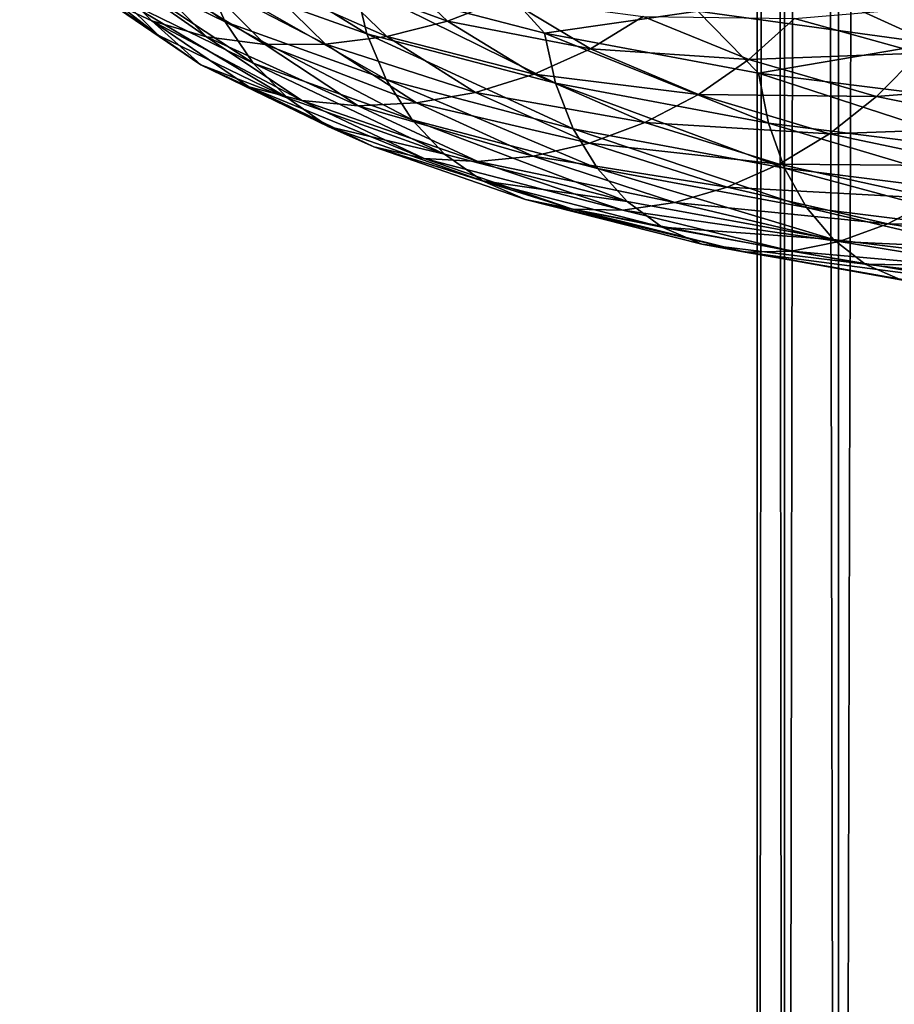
# Model space of a CAD drawing. Header units: metres. Extents: x -44 to 117, y -432 to 89.
# Tile 500 of 656: x -17.73 to -12.09, y -291.93 to -285.59. Entities that reach past the tile are written whole.
import ezdxf

# ---------------------------------------------------------------- set-up
doc = ezdxf.new("R2010")
doc.units = ezdxf.units.M
doc.layers.add('solid_125568', color=7, linetype='CONTINUOUS')

msp = doc.modelspace()

# ---------------------------------------------------------------- linework, layer by layer
at = {"layer": 'solid_125568'}
for points in [[(-11.93681, -313.715027, 234.602066), (-11.93681, -118.920044, 200.254456), (-12.453864, -119.166733, 198.855453)], [(-12.453864, -313.9617, 233.203064), (-12.453864, -119.166733, 198.855453), (-12.802501, -119.422173, 197.406784)], [(-12.453864, -313.9617, 233.203064), (-11.93681, -313.715027, 234.602066), (-12.453864, -119.166733, 198.855453)], [(-12.802501, -314.217133, 231.754395), (-12.802501, -119.422173, 197.406784), (-12.978006, -119.682907, 195.928055)], [(-12.802501, -314.217133, 231.754395), (-12.453864, -313.9617, 233.203064), (-12.802501, -119.422173, 197.406784)], [(-12.978006, -314.477875, 230.275665), (-12.978006, -119.682907, 195.928055), (-12.978006, -119.945427, 194.439255)], [(-12.978006, -314.477875, 230.275665), (-12.802501, -314.217133, 231.754395), (-12.978006, -119.682907, 195.928055)], [(-12.978006, -314.740387, 228.786865), (-12.978006, -119.945427, 194.439255), (-12.802501, -120.206169, 192.960526)], [(-12.978006, -314.740387, 228.786865), (-12.978006, -314.477875, 230.275665), (-12.978006, -119.945427, 194.439255)], [(-12.802501, -315.001129, 227.308136), (-12.978006, -314.740387, 228.786865), (-12.802501, -120.206169, 192.960526)], [(-12.802501, -315.001129, 227.308136), (-12.802501, -120.206169, 192.960526), (-12.453864, -120.461609, 191.511856)], [(-12.453864, -315.256592, 225.859467), (-12.802501, -315.001129, 227.308136), (-12.453864, -120.461609, 191.511856)], [(-12.453864, -315.256592, 225.859467), (-12.453864, -120.461609, 191.511856), (-11.93681, -120.70829, 190.112839)], [(-11.93681, -315.503265, 224.460449), (-12.453864, -315.256592, 225.859467), (-11.93681, -120.70829, 190.112839)], [(-17.397213, -284.880432, 936.251099), (-17.256922, -285.180542, 936.046692), (-16.402555, -285.600098, 937.801025)], [(-16.535877, -285.302856, 938.019287), (-17.397213, -284.880432, 936.251099), (-16.402555, -285.600098, 937.801025)], [(-17.725504, -284.996704, 934.028198), (-17.482477, -285.238403, 933.834656), (-16.833508, -285.68457, 935.616333)], [(-17.067553, -285.450714, 935.833374), (-17.725504, -284.996704, 934.028198), (-16.833508, -285.68457, 935.616333)], [(-16.618366, -284.979584, 938.218384), (-16.535877, -285.302856, 938.019287), (-15.491592, -285.67688, 939.698059)], [(-15.568837, -285.354034, 939.905457), (-16.618366, -284.979584, 938.218384), (-15.491592, -285.67688, 939.698059)], [(-17.317636, -285.139771, 931.695801), (-16.955078, -285.256348, 931.565186), (-16.522497, -285.695923, 933.302856)], [(-16.875866, -285.593933, 933.467834), (-17.317636, -285.139771, 931.695801), (-16.522497, -285.695923, 933.302856)], [(-17.197695, -285.439636, 933.646362), (-17.317636, -285.139771, 931.695801), (-16.875866, -285.593933, 933.467834)], [(-17.256922, -285.180542, 936.046692), (-17.067553, -285.450714, 935.833374), (-16.222563, -285.865082, 937.569336)], [(-16.402555, -285.600098, 937.801025), (-17.256922, -285.180542, 936.046692), (-16.222563, -285.865082, 937.569336)], [(-16.833508, -285.68457, 935.616333), (-17.482477, -285.238403, 933.834656), (-17.197695, -285.439636, 933.646362)], [(-16.955078, -285.256348, 931.565186), (-16.568829, -285.322144, 931.45282), (-16.146103, -285.745575, 933.153992)], [(-16.522497, -285.695923, 933.302856), (-16.955078, -285.256348, 931.565186), (-16.146103, -285.745575, 933.153992)], [(-15.762919, -285.305115, 931.290833), (-15.362161, -285.224121, 931.244812), (-14.970222, -285.594208, 932.832764)], [(-14.347592, -285.673035, 941.486145), (-14.725679, -285.253113, 941.236572), (-15.568837, -285.354034, 939.905457)], [(-14.970222, -285.594208, 932.832764), (-15.362161, -285.224121, 931.244812), (-14.593505, -285.448059, 932.775757)], [(-14.347592, -285.673035, 941.486145), (-13.359573, -285.531219, 942.761108), (-14.725679, -285.253113, 941.236572)], [(-12.968901, -285.226746, 943.260559), (-13.359573, -285.531219, 942.761108), (-11.846888, -285.740082, 944.142395)], [(-11.448391, -285.411926, 944.582886), (-12.968901, -285.226746, 943.260559), (-11.846888, -285.740082, 944.142395)], [(-16.568829, -285.322144, 931.45282), (-16.168304, -285.338074, 931.360718), (-15.755824, -285.744232, 933.024231)], [(-16.146103, -285.745575, 933.153992), (-16.568829, -285.322144, 931.45282), (-15.755824, -285.744232, 933.024231)], [(-16.535877, -285.302856, 938.019287), (-16.402555, -285.600098, 937.801025), (-15.366714, -285.971466, 939.466797)], [(-15.491592, -285.67688, 939.698059), (-16.535877, -285.302856, 938.019287), (-15.366714, -285.971466, 939.466797)], [(-16.168304, -285.338074, 931.360718), (-15.762919, -285.305115, 931.290833), (-15.360781, -285.693329, 932.916321)], [(-15.360781, -285.693329, 932.916321), (-15.762919, -285.305115, 931.290833), (-14.970222, -285.594208, 932.832764)], [(-15.755824, -285.744232, 933.024231), (-16.168304, -285.338074, 931.360718), (-15.360781, -285.693329, 932.916321)], [(-15.568837, -285.354034, 939.905457), (-15.491592, -285.67688, 939.698059), (-14.276443, -285.995575, 941.270996)], [(-14.347592, -285.673035, 941.486145), (-15.568837, -285.354034, 939.905457), (-14.276443, -285.995575, 941.270996)], [(-16.559214, -285.875824, 935.400879), (-17.197695, -285.439636, 933.646362), (-16.875866, -285.593933, 933.467834)], [(-16.833508, -285.68457, 935.616333), (-17.197695, -285.439636, 933.646362), (-16.559214, -285.875824, 935.400879)], [(-17.067553, -285.450714, 935.833374), (-16.833508, -285.68457, 935.616333), (-16.000063, -286.091553, 937.329895)], [(-16.222563, -285.865082, 937.569336), (-17.067553, -285.450714, 935.833374), (-16.000063, -286.091553, 937.329895)], [(-14.970222, -285.594208, 932.832764), (-14.593505, -285.448059, 932.775757), (-14.051558, -285.774109, 934.286072)], [(-14.051558, -285.774109, 934.286072), (-14.593505, -285.448059, 932.775757), (-13.711203, -285.565643, 934.224854)], [(-11.9332, -285.802155, 936.915222), (-12.737738, -285.577454, 935.590515), (-11.689091, -285.489899, 936.871399)], [(-12.969312, -285.93045, 942.944946), (-13.359573, -285.531219, 942.761108), (-14.347592, -285.673035, 941.486145)], [(-14.051558, -285.774109, 934.286072), (-13.711203, -285.565643, 934.224854), (-13.032166, -285.842926, 935.646851)], [(-13.032166, -285.842926, 935.646851), (-13.711203, -285.565643, 934.224854), (-12.737738, -285.577454, 935.590515)], [(-12.969312, -285.93045, 942.944946), (-11.846888, -285.740082, 944.142395), (-13.359573, -285.531219, 942.761108)], [(-13.032166, -285.842926, 935.646851), (-12.737738, -285.577454, 935.590515), (-11.9332, -285.802155, 936.915222)], [(-16.875866, -285.593933, 933.467834), (-16.522497, -285.695923, 933.302856), (-15.908924, -286.106049, 934.993408)], [(-16.249233, -286.018036, 935.191772), (-16.875866, -285.593933, 933.467834), (-15.908924, -286.106049, 934.993408)], [(-16.559214, -285.875824, 935.400879), (-16.875866, -285.593933, 933.467834), (-16.249233, -286.018036, 935.191772)], [(-16.402555, -285.600098, 937.801025), (-16.222563, -285.865082, 937.569336), (-15.198087, -286.231628, 939.217834)], [(-15.366714, -285.971466, 939.466797), (-16.402555, -285.600098, 937.801025), (-15.198087, -286.231628, 939.217834)], [(-15.360781, -285.693329, 932.916321), (-14.970222, -285.594208, 932.832764), (-14.414295, -285.937469, 934.378113)], [(-14.414295, -285.937469, 934.378113), (-14.970222, -285.594208, 932.832764), (-14.051558, -285.774109, 934.286072)], [(-16.000063, -286.091553, 937.329895), (-16.833508, -285.68457, 935.616333), (-16.559214, -285.875824, 935.400879)], [(-16.522497, -285.695923, 933.302856), (-16.146103, -285.745575, 933.153992), (-15.54651, -286.140167, 934.809204)], [(-15.908924, -286.106049, 934.993408), (-16.522497, -285.695923, 933.302856), (-15.54651, -286.140167, 934.809204)], [(-15.755824, -285.744232, 933.024231), (-15.360781, -285.693329, 932.916321), (-14.790375, -286.054077, 934.498047)], [(-15.491592, -285.67688, 939.698059), (-15.366714, -285.971466, 939.466797), (-14.161386, -286.28775, 941.02771)], [(-14.276443, -285.995575, 941.270996), (-15.491592, -285.67688, 939.698059), (-14.161386, -286.28775, 941.02771)], [(-14.790375, -286.054077, 934.498047), (-15.360781, -285.693329, 932.916321), (-14.414295, -285.937469, 934.378113)], [(-14.347592, -285.673035, 941.486145), (-14.276443, -285.995575, 941.270996), (-12.905035, -286.252747, 942.7229)], [(-12.969312, -285.93045, 942.944946), (-14.347592, -285.673035, 941.486145), (-12.905035, -286.252747, 942.7229)], [(-16.146103, -285.745575, 933.153992), (-15.755824, -285.744232, 933.024231), (-15.170748, -286.122223, 934.642822)], [(-15.54651, -286.140167, 934.809204), (-16.146103, -285.745575, 933.153992), (-15.170748, -286.122223, 934.642822)], [(-15.170748, -286.122223, 934.642822), (-15.755824, -285.744232, 933.024231), (-14.790375, -286.054077, 934.498047)], [(-11.448706, -286.120148, 944.266785), (-11.846888, -285.740082, 944.142395), (-12.969312, -285.93045, 942.944946)], [(-14.414295, -285.937469, 934.378113), (-14.051558, -285.774109, 934.286072), (-13.355618, -286.067108, 935.739502)], [(-13.355618, -286.067108, 935.739502), (-14.051558, -285.774109, 934.286072), (-13.032166, -285.842926, 935.646851)], [(-12.208937, -286.08136, 936.998596), (-13.032166, -285.842926, 935.646851), (-11.9332, -285.802155, 936.915222)], [(-12.208937, -286.08136, 936.998596), (-11.9332, -285.802155, 936.915222), (-10.997044, -285.983551, 938.158569)], [(-15.739262, -286.273346, 937.088318), (-16.559214, -285.875824, 935.400879), (-16.249233, -286.018036, 935.191772)], [(-16.000063, -286.091553, 937.329895), (-16.559214, -285.875824, 935.400879), (-15.739262, -286.273346, 937.088318)], [(-16.222563, -285.865082, 937.569336), (-16.000063, -286.091553, 937.329895), (-14.989595, -286.451263, 938.957214)], [(-15.198087, -286.231628, 939.217834), (-16.222563, -285.865082, 937.569336), (-14.989595, -286.451263, 938.957214)], [(-13.355618, -286.067108, 935.739502), (-13.032166, -285.842926, 935.646851), (-12.208937, -286.08136, 936.998596)], [(-14.790375, -286.054077, 934.498047), (-14.414295, -285.937469, 934.378113), (-13.700398, -286.246857, 935.865173)], [(-13.700398, -286.246857, 935.865173), (-14.414295, -285.937469, 934.378113), (-13.355618, -286.067108, 935.739502)], [(-12.969312, -285.93045, 942.944946), (-12.905035, -286.252747, 942.7229), (-11.39201, -286.442291, 944.038452)], [(-11.448706, -286.120148, 944.266785), (-12.969312, -285.93045, 942.944946), (-11.39201, -286.442291, 944.038452)], [(-16.249233, -286.018036, 935.191772), (-15.908924, -286.106049, 934.993408), (-15.121001, -286.478821, 936.619629)], [(-15.444525, -286.404083, 936.849915), (-16.249233, -286.018036, 935.191772), (-15.121001, -286.478821, 936.619629)], [(-15.739262, -286.273346, 937.088318), (-16.249233, -286.018036, 935.191772), (-15.444525, -286.404083, 936.849915)], [(-15.366714, -285.971466, 939.466797), (-15.198087, -286.231628, 939.217834), (-14.005983, -286.543549, 940.762634)], [(-14.161386, -286.28775, 941.02771), (-15.366714, -285.971466, 939.466797), (-14.005983, -286.543549, 940.762634)], [(-14.276443, -285.995575, 941.270996), (-14.161386, -286.28775, 941.02771), (-12.801061, -286.542816, 942.468567)], [(-12.905035, -286.252747, 942.7229), (-14.276443, -285.995575, 941.270996), (-12.801061, -286.542816, 942.468567)], [(-11.251048, -286.275421, 938.267151), (-12.208937, -286.08136, 936.998596), (-10.997044, -285.983551, 938.158569)], [(-15.170748, -286.122223, 934.642822), (-14.790375, -286.054077, 934.498047), (-14.057878, -286.380035, 936.019958)], [(-14.057878, -286.380035, 936.019958), (-14.790375, -286.054077, 934.498047), (-13.700398, -286.246857, 935.865173)], [(-13.700398, -286.246857, 935.865173), (-13.355618, -286.067108, 935.739502), (-12.511907, -286.320251, 937.121033)], [(-12.511907, -286.320251, 937.121033), (-13.355618, -286.067108, 935.739502), (-12.208937, -286.08136, 936.998596)], [(-12.511907, -286.320251, 937.121033), (-12.208937, -286.08136, 936.998596), (-11.251048, -286.275421, 938.267151)], [(-14.989595, -286.451263, 938.957214), (-16.000063, -286.091553, 937.329895), (-15.739262, -286.273346, 937.088318)], [(-15.908924, -286.106049, 934.993408), (-15.54651, -286.140167, 934.809204), (-14.776537, -286.49823, 936.401489)], [(-15.121001, -286.478821, 936.619629), (-15.908924, -286.106049, 934.993408), (-14.776537, -286.49823, 936.401489)], [(-15.54651, -286.140167, 934.809204), (-15.170748, -286.122223, 934.642822), (-14.419412, -286.464539, 936.200134)], [(-14.776537, -286.49823, 936.401489), (-15.54651, -286.140167, 934.809204), (-14.419412, -286.464539, 936.200134)], [(-14.419412, -286.464539, 936.200134), (-15.170748, -286.122223, 934.642822), (-14.057878, -286.380035, 936.019958)], [(-14.745169, -286.624207, 938.69104), (-15.739262, -286.273346, 937.088318), (-15.444525, -286.404083, 936.849915)], [(-14.989595, -286.451263, 938.957214), (-15.739262, -286.273346, 937.088318), (-14.745169, -286.624207, 938.69104)], [(-15.198087, -286.231628, 939.217834), (-14.989595, -286.451263, 938.957214), (-13.813798, -286.756897, 940.482361)], [(-14.005983, -286.543549, 940.762634), (-15.198087, -286.231628, 939.217834), (-13.813798, -286.756897, 940.482361)], [(-14.057878, -286.380035, 936.019958), (-13.700398, -286.246857, 935.865173), (-12.834916, -286.51532, 937.278442)], [(-12.834916, -286.51532, 937.278442), (-13.700398, -286.246857, 935.865173), (-12.511907, -286.320251, 937.121033)], [(-12.905035, -286.252747, 942.7229), (-12.801061, -286.542816, 942.468567), (-11.300257, -286.73056, 943.774414)], [(-11.39201, -286.442291, 944.038452), (-12.905035, -286.252747, 942.7229), (-11.300257, -286.73056, 943.774414)], [(-11.530193, -286.527863, 938.417297), (-12.511907, -286.320251, 937.121033), (-11.251048, -286.275421, 938.267151)], [(-14.161386, -286.28775, 941.02771), (-14.005983, -286.543549, 940.762634), (-12.660583, -286.794708, 942.188904)], [(-12.801061, -286.542816, 942.468567), (-14.161386, -286.28775, 941.02771), (-12.660583, -286.794708, 942.188904)], [(-12.834916, -286.51532, 937.278442), (-12.511907, -286.320251, 937.121033), (-11.530193, -286.527863, 938.417297)], [(-15.444525, -286.404083, 936.849915), (-15.121001, -286.478821, 936.619629), (-14.165776, -286.80661, 938.164429)], [(-14.468934, -286.744263, 938.424927), (-15.444525, -286.404083, 936.849915), (-14.165776, -286.80661, 938.164429)], [(-14.745169, -286.624207, 938.69104), (-15.444525, -286.404083, 936.849915), (-14.468934, -286.744263, 938.424927)], [(-14.419412, -286.464539, 936.200134), (-14.057878, -286.380035, 936.019958), (-13.169839, -286.664001, 937.466248)], [(-13.169839, -286.664001, 937.466248), (-14.057878, -286.380035, 936.019958), (-12.834916, -286.51532, 937.278442)], [(-13.813798, -286.756897, 940.482361), (-14.989595, -286.451263, 938.957214), (-14.745169, -286.624207, 938.69104)], [(-14.776537, -286.49823, 936.401489), (-14.419412, -286.464539, 936.200134), (-13.508533, -286.763855, 937.67981)], [(-13.508533, -286.763855, 937.67981), (-14.419412, -286.464539, 936.200134), (-13.169839, -286.664001, 937.466248)], [(-15.121001, -286.478821, 936.619629), (-14.776537, -286.49823, 936.401489), (-13.843073, -286.812256, 937.914307)], [(-14.165776, -286.80661, 938.164429), (-15.121001, -286.478821, 936.619629), (-13.843073, -286.812256, 937.914307)], [(-13.843073, -286.812256, 937.914307), (-14.776537, -286.49823, 936.401489), (-13.508533, -286.763855, 937.67981)], [(-13.169839, -286.664001, 937.466248), (-12.834916, -286.51532, 937.278442), (-11.827868, -286.73703, 938.604309)], [(-11.827868, -286.73703, 938.604309), (-12.834916, -286.51532, 937.278442), (-11.530193, -286.527863, 938.417297)], [(-14.005983, -286.543549, 940.762634), (-13.813798, -286.756897, 940.482361), (-12.486808, -287.002411, 941.890625)], [(-12.660583, -286.794708, 942.188904), (-14.005983, -286.543549, 940.762634), (-12.486808, -287.002411, 941.890625)], [(-12.801061, -286.542816, 942.468567), (-12.660583, -286.794708, 942.188904), (-11.176247, -286.979034, 943.481689)], [(-11.300257, -286.73056, 943.774414), (-12.801061, -286.542816, 942.468567), (-11.176247, -286.979034, 943.481689)], [(-13.588443, -286.921722, 940.193237), (-14.745169, -286.624207, 938.69104), (-14.468934, -286.744263, 938.424927)], [(-13.813798, -286.756897, 940.482361), (-14.745169, -286.624207, 938.69104), (-13.588443, -286.921722, 940.193237)], [(-13.508533, -286.763855, 937.67981), (-13.169839, -286.664001, 937.466248), (-12.136539, -286.900024, 938.822815)], [(-12.136539, -286.900024, 938.822815), (-13.169839, -286.664001, 937.466248), (-11.827868, -286.73703, 938.604309)], [(-14.468934, -286.744263, 938.424927), (-14.165776, -286.80661, 938.164429), (-13.054307, -287.082916, 939.612793)], [(-13.333757, -287.031982, 939.901428), (-14.468934, -286.744263, 938.424927), (-13.054307, -287.082916, 939.612793)], [(-13.588443, -286.921722, 940.193237), (-14.468934, -286.744263, 938.424927), (-13.333757, -287.031982, 939.901428)], [(-13.843073, -286.812256, 937.914307), (-13.508533, -286.763855, 937.67981), (-12.44866, -287.013977, 939.067566)], [(-12.486808, -287.002411, 941.890625), (-13.813798, -286.756897, 940.482361), (-13.588443, -286.921722, 940.193237)], [(-12.44866, -287.013977, 939.067566), (-13.508533, -286.763855, 937.67981), (-12.136539, -286.900024, 938.822815)], [(-12.136539, -286.900024, 938.822815), (-11.827868, -286.73703, 938.604309), (-10.691358, -286.906799, 939.830261)], [(-14.165776, -286.80661, 938.164429), (-13.843073, -286.812256, 937.914307), (-12.756923, -287.075928, 939.332886)], [(-13.054307, -287.082916, 939.612793), (-14.165776, -286.80661, 938.164429), (-12.756923, -287.075928, 939.332886)], [(-12.756923, -287.075928, 939.332886), (-13.843073, -286.812256, 937.914307), (-12.44866, -287.013977, 939.067566)], [(-12.660583, -286.794708, 942.188904), (-12.486808, -287.002411, 941.890625), (-11.022786, -287.181793, 943.167358)], [(-11.176247, -286.979034, 943.481689), (-12.660583, -286.794708, 942.188904), (-11.022786, -287.181793, 943.167358)], [(-12.44866, -287.013977, 939.067566), (-12.136539, -286.900024, 938.822815), (-10.970401, -287.082733, 940.076904)], [(-10.970401, -287.082733, 940.076904), (-12.136539, -286.900024, 938.822815), (-10.691358, -286.906799, 939.830261)], [(-12.282989, -287.159973, 941.580566), (-13.588443, -286.921722, 940.193237), (-13.333757, -287.031982, 939.901428)], [(-12.486808, -287.002411, 941.890625), (-13.588443, -286.921722, 940.193237), (-12.282989, -287.159973, 941.580566)], [(-13.333757, -287.031982, 939.901428), (-13.054307, -287.082916, 939.612793), (-11.799954, -287.302032, 940.950867)], [(-12.052639, -287.261353, 941.265198), (-13.333757, -287.031982, 939.901428), (-11.799954, -287.302032, 940.950867)], [(-12.282989, -287.159973, 941.580566), (-13.333757, -287.031982, 939.901428), (-12.052639, -287.261353, 941.265198)], [(-12.756923, -287.075928, 939.332886), (-12.44866, -287.013977, 939.067566), (-11.25253, -287.209412, 940.350159)], [(-11.022786, -287.181793, 943.167358), (-12.486808, -287.002411, 941.890625), (-12.282989, -287.159973, 941.580566)], [(-11.25253, -287.209412, 940.350159), (-12.44866, -287.013977, 939.067566), (-10.970401, -287.082733, 940.076904)], [(-13.054307, -287.082916, 939.612793), (-12.756923, -287.075928, 939.332886), (-11.531143, -287.2836, 940.643677)], [(-11.799954, -287.302032, 940.950867), (-13.054307, -287.082916, 939.612793), (-11.531143, -287.2836, 940.643677)], [(-11.531143, -287.2836, 940.643677), (-12.756923, -287.075928, 939.332886), (-11.25253, -287.209412, 940.350159)], [(-10.84274, -287.332947, 942.838562), (-12.282989, -287.159973, 941.580566), (-12.052639, -287.261353, 941.265198)], [(-11.022786, -287.181793, 943.167358), (-12.282989, -287.159973, 941.580566), (-10.84274, -287.332947, 942.838562)]]:
    msp.add_3dface(points, dxfattribs=at)

doc.saveas('drawing.dxf')
